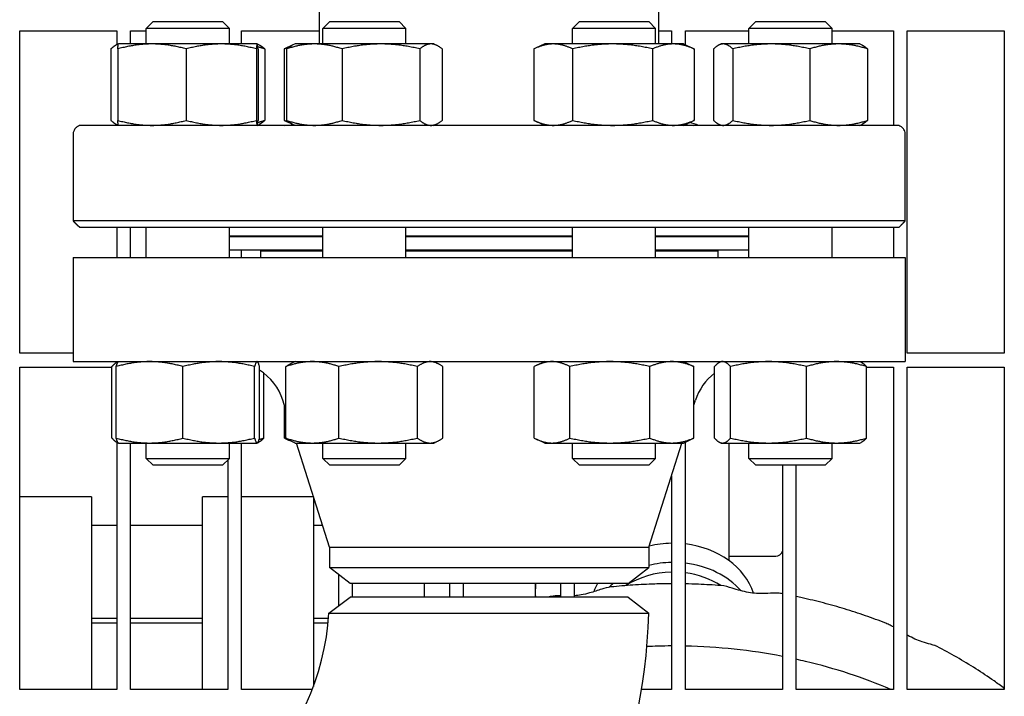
# Model space of a CAD drawing. Header units: inches. Extents: x 24 to 1128, y -69 to 748.
# Tile 633 of 656: x 746.17 to 755.05, y 621.53 to 627.63. Entities that reach past the tile are written whole.
import ezdxf

# ---------------------------------------------------------------- set-up
doc = ezdxf.new("R2010")
doc.units = ezdxf.units.IN
doc.header["$LTSCALE"] = 32
doc.header["$MEASUREMENT"] = 0
doc.layers.add('Visible (ANSI)', color=7, linetype='Continuous', lineweight=30)

msp = doc.modelspace()

# ---------------------------------------------------------------- linework, layer by layer
at = {"layer": 'Visible (ANSI)'}
for p, q in [((748.87561, 627.40753), (748.87561, 627.96732)), ((751.93466, 627.40753), (751.93466, 627.96732)), ((747.37643, 627.60853), (747.31393, 627.54603)), ((747.37643, 627.60853), (748.00143, 627.60853)), ((748.00143, 627.60853), (748.06393, 627.54603)), ((748.96754, 627.60853), (748.90504, 627.54603)), ((748.96754, 627.60853), (749.59254, 627.60853)), ((749.59254, 627.60853), (749.65504, 627.54603)), ((751.21772, 627.60853), (751.15522, 627.54603)), ((751.21772, 627.60853), (751.84272, 627.60853)), ((751.84272, 627.60853), (751.90522, 627.54603)), ((752.80884, 627.60853), (752.74634, 627.54603)), ((752.80884, 627.60853), (753.43384, 627.60853)), ((753.43384, 627.60853), (753.49634, 627.54603)), ((746.17313, 624.61978), (746.17313, 627.52603)), ((746.17313, 627.52603), (747.04813, 627.52603)), ((747.04813, 627.52603), (747.04813, 627.40016)), ((747.17313, 627.40753), (747.17313, 627.52603)), ((747.17313, 627.52603), (747.31393, 627.52603)), ((748.06393, 627.54603), (747.31393, 627.54603)), ((747.31393, 627.40753), (747.31393, 627.54603)), ((748.06393, 627.40753), (748.06393, 627.54603)), ((748.17313, 627.40753), (748.17313, 627.52603)), ((748.17313, 627.52603), (748.87561, 627.52603)), ((749.65504, 627.54603), (748.90504, 627.54603)), ((748.90504, 627.40753), (748.90504, 627.54603)), ((749.65504, 627.40753), (749.65504, 627.54603)), ((751.90522, 627.54603), (751.15522, 627.54603)), ((751.15522, 627.40753), (751.15522, 627.54603)), ((751.90522, 627.40753), (751.90522, 627.54603)), ((751.93466, 627.52603), (752.04813, 627.52603)), ((752.04813, 627.52603), (752.04813, 627.40753)), ((752.17313, 627.39918), (752.17313, 627.52603)), ((752.17313, 627.52603), (752.74634, 627.52603)), ((753.49634, 627.54603), (752.74634, 627.54603)), ((752.74634, 627.40753), (752.74634, 627.54603)), ((753.49634, 627.40753), (753.49634, 627.54603)), ((753.49634, 627.52603), (754.04813, 627.52603)), ((754.04813, 627.52603), (754.04813, 626.67353)), ((754.17313, 624.61978), (754.17313, 627.52603)), ((754.17313, 627.52603), (755.04813, 627.52603)), ((755.04813, 627.52603), (755.04813, 624.61978)), ((747.06379, 627.40747), (747.04529, 627.39884)), ((747.06393, 627.40753), (747.06379, 627.40747)), ((747.36535, 627.40753), (747.06393, 627.40753)), ((747.99022, 627.40753), (747.36535, 627.40753)), ((748.31379, 627.40753), (747.99022, 627.40753)), ((748.31393, 627.40753), (748.31379, 627.40753)), ((748.31393, 627.40753), (748.31406, 627.40747)), ((748.31406, 627.40747), (748.33256, 627.39884)), ((748.62927, 627.39551), (748.56669, 627.36633)), ((748.65504, 627.40753), (748.62927, 627.39551)), ((748.8291, 627.40753), (748.65504, 627.40753)), ((749.42934, 627.40753), (748.8291, 627.40753)), ((749.88029, 627.40753), (749.42934, 627.40753)), ((749.90504, 627.40753), (749.88029, 627.40753)), ((749.90504, 627.40753), (749.93082, 627.39551)), ((750.90522, 627.40753), (750.81686, 627.36633)), ((750.98264, 627.40753), (750.90522, 627.40753)), ((751.51735, 627.40753), (750.98264, 627.40753)), ((752.06494, 627.40753), (751.51735, 627.40753)), ((752.15522, 627.40753), (752.06494, 627.40753)), ((752.15522, 627.40753), (752.24358, 627.36633)), ((752.49634, 627.40753), (752.47771, 627.39884)), ((752.51443, 627.40753), (752.49634, 627.40753)), ((752.94718, 627.40753), (752.51443, 627.40753)), ((753.55409, 627.40753), (752.94718, 627.40753)), ((753.74634, 627.40753), (753.55409, 627.40753)), ((753.74634, 627.40753), (753.76497, 627.39884)), ((746.99582, 627.36244), (746.99582, 626.71862)), ((747.05663, 627.36244), (747.05663, 626.71862)), ((747.67407, 627.36244), (747.67407, 626.71862)), ((748.30636, 627.36244), (748.30636, 626.71862)), ((748.32122, 627.36244), (748.32122, 626.71862)), ((748.38203, 627.36244), (748.38203, 626.71862)), ((748.55851, 627.36244), (748.55851, 626.71862)), ((748.57925, 627.36244), (748.57925, 626.71862)), ((749.07894, 627.36244), (749.07894, 626.71862)), ((749.77974, 627.36244), (749.77974, 626.71862)), ((749.98084, 627.36244), (749.98084, 626.71862)), ((750.80869, 627.36244), (750.80869, 626.71862)), ((751.15658, 627.36244), (751.15658, 626.71862)), ((751.87812, 627.36244), (751.87812, 626.71862)), ((752.25176, 627.36244), (752.25176, 626.71862)), ((752.42824, 627.36244), (752.42824, 626.71862)), ((752.60063, 627.36244), (752.60063, 626.71862)), ((753.29373, 627.36244), (753.29373, 626.71862)), ((753.81444, 627.36244), (753.81444, 626.71862)), ((754.07639, 626.67353), (746.73387, 626.67353)), ((747.06379, 626.67359), (747.04529, 626.68222)), ((747.04813, 626.68089), (747.04813, 626.67353)), ((747.06393, 626.67353), (747.06379, 626.67359)), ((748.31393, 626.67353), (748.31406, 626.67359)), ((748.31406, 626.67359), (748.33256, 626.68222)), ((748.62927, 626.68555), (748.56669, 626.71473)), ((748.65504, 626.67353), (748.62927, 626.68555)), ((749.90504, 626.67353), (749.93082, 626.68555)), ((750.90522, 626.67353), (750.81686, 626.71473)), ((752.15522, 626.67353), (752.24358, 626.71473)), ((752.49634, 626.67353), (752.47771, 626.68222)), ((753.74634, 626.67353), (753.76497, 626.68222)), ((746.65534, 626.59479), (746.65534, 625.81133)), ((754.15493, 625.81133), (754.15493, 626.59479)), ((754.15493, 625.81133), (746.65534, 625.81133)), ((746.71419, 625.75227), (746.6945, 625.77196)), ((754.09608, 625.75227), (746.71419, 625.75227)), ((747.04813, 625.75227), (747.04813, 625.48353)), ((747.17313, 625.48353), (747.17313, 625.75227)), ((747.31393, 625.48353), (747.31393, 625.75227)), ((748.06393, 625.48353), (748.06393, 625.75227)), ((748.90504, 625.48353), (748.90504, 625.75227)), ((749.65504, 625.48353), (749.65504, 625.75227)), ((751.15522, 625.48353), (751.15522, 625.75227)), ((751.90522, 625.48353), (751.90522, 625.75227)), ((752.74634, 625.48353), (752.74634, 625.75227)), ((753.49634, 625.48353), (753.49634, 625.75227)), ((754.04813, 625.75227), (754.04813, 625.48353)), ((754.09608, 625.75227), (754.11576, 625.77196)), ((748.90504, 625.67353), (748.06393, 625.67353)), ((748.90504, 625.66853), (748.06393, 625.66853)), ((748.17313, 625.66853), (748.17313, 625.67353)), ((748.46513, 625.66853), (748.46513, 625.67353)), ((751.15522, 625.67353), (749.65504, 625.67353)), ((751.15522, 625.66853), (749.65504, 625.66853)), ((752.74634, 625.67353), (751.90522, 625.67353)), ((752.74634, 625.66853), (751.90522, 625.66853)), ((752.34513, 625.66853), (752.34513, 625.67353)), ((748.90504, 625.54853), (748.06393, 625.54853)), ((748.17313, 625.48353), (748.17313, 625.54853)), ((748.34513, 625.54353), (748.90504, 625.54353)), ((748.34513, 625.54353), (748.34513, 625.48353)), ((748.46513, 625.54353), (748.46513, 625.54853)), ((751.15522, 625.54853), (749.65504, 625.54853)), ((749.65504, 625.54353), (751.15522, 625.54353)), ((752.74634, 625.54853), (751.90522, 625.54853)), ((751.90522, 625.54353), (752.46513, 625.54353)), ((752.34513, 625.54353), (752.34513, 625.54853)), ((752.46513, 625.54353), (752.46513, 625.48353)), ((746.65513, 625.48353), (754.15513, 625.48353)), ((746.65513, 625.48353), (746.65513, 624.54353)), ((754.15513, 625.48353), (754.15513, 624.54353)), ((746.65513, 624.61978), (746.17313, 624.61978)), ((746.65513, 624.54353), (754.15513, 624.54353)), ((747.06276, 624.54299), (747.05112, 624.53756)), ((747.06393, 624.54353), (747.06276, 624.54299)), ((748.31393, 624.54353), (748.31509, 624.54299)), ((748.65504, 624.54353), (748.62099, 624.52765)), ((749.90504, 624.54353), (749.93909, 624.52765)), ((750.90522, 624.54353), (750.83183, 624.50931)), ((752.15522, 624.54353), (752.22861, 624.50931)), ((752.49634, 624.54353), (752.48353, 624.53756)), ((753.74634, 624.54353), (753.75915, 624.53756)), ((755.04813, 624.61978), (754.17313, 624.61978)), ((746.17313, 621.58853), (746.17313, 624.49478)), ((746.17313, 624.49478), (747.00452, 624.49478)), ((747.00452, 623.85462), (747.00452, 624.49844)), ((747.04308, 623.85462), (747.04308, 624.49844)), ((747.6449, 623.85462), (747.6449, 624.49844)), ((748.29075, 623.85462), (748.29075, 624.49844)), ((748.33478, 623.85462), (748.33478, 624.49844)), ((748.57285, 623.85462), (748.57285, 624.49844)), ((749.05108, 623.85462), (749.05108, 624.49844)), ((749.75827, 623.85462), (749.75827, 624.49844)), ((749.98724, 623.85462), (749.98724, 624.49844)), ((750.80988, 623.85462), (750.80988, 624.49844)), ((751.13192, 623.85462), (751.13192, 624.49844)), ((751.85226, 623.85462), (751.85226, 624.49844)), ((752.25057, 623.85462), (752.25057, 624.49844)), ((752.43694, 623.85462), (752.43694, 624.49844)), ((752.58085, 623.85462), (752.58085, 624.49844)), ((753.26525, 623.85462), (753.26525, 624.49844)), ((753.80574, 623.85462), (753.80574, 624.49844)), ((753.80574, 624.49478), (754.04813, 624.49478)), ((754.04813, 624.49478), (754.04813, 621.58853)), ((754.17313, 621.58853), (754.17313, 624.49478)), ((754.17313, 624.49478), (755.04813, 624.49478)), ((755.04813, 624.49478), (755.04813, 621.58853)), ((748.37333, 623.85462), (748.37333, 624.44026)), ((748.57285, 624.10873), (748.54568, 624.1945)), ((752.25057, 624.15024), (752.26458, 624.1945)), ((748.5597, 623.85462), (748.5597, 624.15024)), ((748.62099, 623.82541), (748.58165, 623.84375)), ((748.65504, 623.80953), (748.62099, 623.82541)), ((749.90504, 623.80953), (749.93909, 623.82541)), ((750.90522, 623.80953), (750.83183, 623.84375)), ((752.15522, 623.80953), (752.22861, 623.84375)), ((747.04813, 623.81697), (747.04813, 621.58853)), ((747.06276, 623.81007), (747.05112, 623.8155)), ((747.06393, 623.80953), (747.06276, 623.81007)), ((747.06393, 623.80953), (747.34399, 623.80953)), ((747.17313, 621.58853), (747.17313, 623.80953)), ((747.31393, 623.67103), (747.31393, 623.80953)), ((747.34399, 623.80953), (747.96782, 623.80953)), ((747.96782, 623.80953), (748.31276, 623.80953)), ((748.06393, 623.67103), (748.06393, 623.80953)), ((748.17313, 621.58853), (748.17313, 623.80953)), ((748.31276, 623.80953), (748.31393, 623.80953)), ((748.31393, 623.80953), (748.31509, 623.81007)), ((748.31509, 623.81007), (748.32674, 623.8155)), ((748.65504, 623.80953), (748.81196, 623.80953)), ((748.96513, 622.8702), (748.66761, 623.80953)), ((748.81196, 623.80953), (749.40467, 623.80953)), ((748.90504, 623.67103), (748.90504, 623.80953)), ((749.40467, 623.80953), (749.87275, 623.80953)), ((749.65504, 623.67103), (749.65504, 623.80953)), ((749.87275, 623.80953), (749.90504, 623.80953)), ((750.90522, 623.80953), (750.9709, 623.80953)), ((750.9709, 623.80953), (751.49209, 623.80953)), ((751.15522, 623.67103), (751.15522, 623.80953)), ((751.49209, 623.80953), (752.05141, 623.80953)), ((751.84513, 622.8702), (752.14265, 623.80953)), ((751.90522, 623.67103), (751.90522, 623.80953)), ((752.05141, 623.80953), (752.15522, 623.80953)), ((752.17313, 621.58853), (752.17313, 623.81788)), ((752.49634, 623.80953), (752.48353, 623.8155)), ((752.49634, 623.80953), (752.50889, 623.80953)), ((752.50889, 623.80953), (752.92305, 623.80953)), ((752.56563, 623.80953), (752.56563, 622.75031)), ((752.74634, 623.67103), (752.74634, 623.80953)), ((752.92305, 623.80953), (753.53549, 623.80953)), ((753.49634, 623.67103), (753.49634, 623.80953)), ((753.53549, 623.80953), (753.74634, 623.80953)), ((753.74634, 623.80953), (753.75915, 623.8155)), ((747.31393, 623.67103), (748.06393, 623.67103)), ((747.37643, 623.60853), (747.31393, 623.67103)), ((748.00143, 623.60853), (748.06393, 623.67103)), ((748.04813, 623.65524), (748.04813, 621.58853)), ((748.90504, 623.67103), (749.65504, 623.67103)), ((748.96754, 623.60853), (748.90504, 623.67103)), ((749.59254, 623.60853), (749.65504, 623.67103)), ((751.15522, 623.67103), (751.90522, 623.67103)), ((751.21772, 623.60853), (751.15522, 623.67103)), ((751.84272, 623.60853), (751.90522, 623.67103)), ((752.74634, 623.67103), (753.49634, 623.67103)), ((752.80884, 623.60853), (752.74634, 623.67103)), ((753.43384, 623.60853), (753.49634, 623.67103)), ((748.00143, 623.60853), (747.37643, 623.60853)), ((749.59254, 623.60853), (748.96754, 623.60853)), ((751.84272, 623.60853), (751.21772, 623.60853)), ((753.43384, 623.60853), (752.80884, 623.60853)), ((753.04813, 623.60853), (753.04813, 621.58853)), ((753.17313, 621.58853), (753.17313, 623.60853)), ((752.04813, 623.51111), (752.04813, 621.58853)), ((746.82063, 623.32427), (746.17313, 623.32427)), ((746.82063, 623.32427), (746.82063, 623.03138)), ((747.82063, 623.03138), (747.82063, 623.32427)), ((748.04813, 623.32427), (747.82063, 623.32427)), ((748.82063, 623.32427), (748.17313, 623.32427)), ((748.82063, 623.32427), (748.82063, 623.03138)), ((746.82063, 623.06954), (747.04813, 623.06954)), ((746.82063, 623.03138), (746.82063, 621.58853)), ((747.17313, 623.06954), (747.82063, 623.06954)), ((747.82063, 621.58853), (747.82063, 623.03138)), ((748.82063, 623.06954), (748.90199, 623.06954)), ((748.82063, 623.03138), (748.82063, 621.61435)), ((748.96513, 622.8702), (751.84513, 622.8702)), ((748.96513, 622.8702), (748.96513, 622.6874)), ((751.84513, 622.8702), (751.84513, 622.6874)), ((752.56563, 622.78827), (752.98788, 622.78827)), ((748.96513, 622.6874), (751.84513, 622.6874)), ((749.15263, 622.54353), (748.96513, 622.6874)), ((751.65763, 622.54353), (751.84513, 622.6874)), ((749.04813, 622.62372), (749.04813, 622.34102)), ((751.65763, 622.54353), (749.15263, 622.54353)), ((749.17313, 622.41853), (749.17313, 622.54353)), ((749.82063, 622.41853), (749.82063, 622.54353)), ((750.04813, 622.54353), (750.04813, 622.41853)), ((750.17313, 622.41853), (750.17313, 622.54353)), ((750.82063, 622.54353), (750.82063, 622.41853)), ((751.04813, 622.54353), (751.04813, 622.41853)), ((751.17313, 622.41853), (751.17313, 622.54353)), ((748.96074, 622.27621), (749.15263, 622.41853)), ((751.65753, 622.41853), (749.15263, 622.41853)), ((751.65763, 622.41853), (751.84318, 622.27615)), ((746.82063, 622.22954), (747.04813, 622.22954)), ((747.17313, 622.22954), (747.82063, 622.22954)), ((748.82063, 622.22954), (748.95739, 622.22954)), ((747.04813, 622.185), (746.82063, 622.185)), ((747.82063, 622.185), (747.17313, 622.185)), ((748.9533, 622.185), (748.82063, 622.185)), ((747.04813, 621.58853), (746.17313, 621.58853)), ((748.04813, 621.58853), (747.17313, 621.58853)), ((748.81087, 621.58853), (748.17313, 621.58853)), ((752.04813, 621.58853), (751.77833, 621.58853)), ((753.04813, 621.58853), (752.17313, 621.58853)), ((754.04813, 621.58853), (753.17313, 621.58853)), ((755.04813, 621.58853), (754.17313, 621.58853))]:
    msp.add_line(p, q, dxfattribs=at)
for centre, radius, start, end in [((746.73387, 626.59479), 0.07874, 90, 119.999999), ((748.56064, 626.98849), 0.31496, 270, 283.77218), ((752.24962, 626.98849), 0.31496, 256.22782, 270), ((754.07639, 626.59479), 0.07874, 60.000001, 90), ((748.06902, 624.04353), 0.5, 17.574716, 57.891966), ((752.74125, 624.04353), 0.5, 127.489944, 162.425284), ((752.98788, 622.85077), 0.0625, 270, 344.579429), ((746.65513, 622.41853), 2.31, 273.532272, 356.467728), ((746.65513, 622.41853), 5.19, 271.571968, 358.428032)]:
    msp.add_arc(centre, radius, start, end, dxfattribs=at)
for centre, major_axis, start_param, end_param in [((752.06563, 626.30998), (0.5, 0), 1.0989534, 1.2730043), ((752.06563, 622.29398), (0.75, 0), 1.5941318, 1.8649141), ((752.06563, 622.29398), (0.75, 0), 0.2679349, 1.4269676), ((752.06563, 622.12069), (-0.75, 0), 4.7357244, 5.0107981), ((752.06563, 622.12069), (-0.75, 0), 3.7634774, 4.5685603), ((752.06563, 622.08459), (0.6875, 0), 1.5962536, 2.2421592), ((752.06563, 622.08459), (0.6875, 0), 0.8993681, 1.4137884), ((752.06563, 622.29398), (-0.75, 0), 5.8633521, 5.9935229), ((752.06563, 622.12069), (-0.75, 0), 5.5207854, 5.5956068)]:
    msp.add_ellipse(centre, major_axis=major_axis, ratio=0.8162963, start_param=start_param, end_param=end_param, dxfattribs=at)
for points, weights in [([(747.06237, 627.40501), (747.03134, 627.39711), (746.99582, 627.36244)], [1.01375847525, 1.02892942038, 1]), ([(747.36535, 627.40753), (747.22207, 627.40753), (747.05663, 627.36244)], [1, 1.0379548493, 1]), ([(747.05663, 627.36244), (747.06047, 627.40592), (747.06379, 627.40747)], [1, 1.03654763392, 1.00271008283]), ([(747.67407, 627.36244), (747.50862, 627.40753), (747.36535, 627.40753)], [1, 1.0379548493, 1]), ([(747.99022, 627.40753), (747.84349, 627.40753), (747.67407, 627.36244)], [1, 1.0379548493, 1]), ([(748.30636, 627.36244), (748.13694, 627.40753), (747.99022, 627.40753)], [1, 1.0379548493, 1]), ([(748.31379, 627.40753), (748.31035, 627.40753), (748.30636, 627.36244)], [1, 1.0379548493, 1]), ([(748.32122, 627.36244), (748.31724, 627.40753), (748.31379, 627.40753)], [1, 1.0379548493, 1]), ([(748.38203, 627.36244), (748.34986, 627.37284), (748.31944, 627.38074)], [1, 1.00850289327, 1.01319603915]), ([(748.33256, 627.39884), (748.35588, 627.38797), (748.38203, 627.36244)], [1.01873149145, 1.02113779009, 1]), ([(748.60766, 627.38352), (748.58388, 627.37471), (748.55851, 627.36244)], [1.01477953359, 1.01005189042, 1]), ([(748.8291, 627.40753), (748.71314, 627.40753), (748.57925, 627.36244)], [1, 1.0379548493, 1]), ([(748.57925, 627.36244), (748.60555, 627.38445), (748.62927, 627.39551)], [1, 1.01817300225, 1.01894332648]), ([(749.07894, 627.36244), (748.94505, 627.40753), (748.8291, 627.40753)], [1, 1.0379548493, 1]), ([(749.42934, 627.40753), (749.26672, 627.40753), (749.07894, 627.36244)], [1, 1.0379548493, 1]), ([(749.77974, 627.36244), (749.59196, 627.40753), (749.42934, 627.40753)], [1, 1.0379548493, 1]), ([(749.88029, 627.40753), (749.83362, 627.40753), (749.77974, 627.36244)], [1, 1.0379548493, 1]), ([(749.98084, 627.36244), (749.92695, 627.40753), (749.88029, 627.40753)], [1, 1.0379548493, 1]), ([(750.98264, 627.40753), (750.90191, 627.40753), (750.80869, 627.36244)], [1, 1.0379548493, 1]), ([(751.15658, 627.36244), (751.06337, 627.40753), (750.98264, 627.40753)], [1, 1.0379548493, 1]), ([(751.51735, 627.40753), (751.34992, 627.40753), (751.15658, 627.36244)], [1, 1.0379548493, 1]), ([(751.87812, 627.36244), (751.68478, 627.40753), (751.51735, 627.40753)], [1, 1.0379548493, 1]), ([(752.06494, 627.40753), (751.97824, 627.40753), (751.87812, 627.36244)], [1, 1.0379548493, 1]), ([(752.25176, 627.36244), (752.15164, 627.40753), (752.06494, 627.40753)], [1, 1.0379548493, 1]), ([(752.51443, 627.40753), (752.47443, 627.40753), (752.42824, 627.36244)], [1, 1.0379548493, 1]), ([(752.60063, 627.36244), (752.55444, 627.40753), (752.51443, 627.40753)], [1, 1.0379548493, 1]), ([(752.94718, 627.40753), (752.78634, 627.40753), (752.60063, 627.36244)], [1, 1.0379548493, 1]), ([(753.29373, 627.36244), (753.10801, 627.40753), (752.94718, 627.40753)], [1, 1.0379548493, 1]), ([(753.55409, 627.40753), (753.43325, 627.40753), (753.29373, 627.36244)], [1, 1.0379548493, 1]), ([(753.81444, 627.36244), (753.67492, 627.40753), (753.55409, 627.40753)], [1, 1.0379548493, 1]), ([(753.76497, 627.39884), (753.78829, 627.38797), (753.81444, 627.36244)], [1.01873149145, 1.02113779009, 1]), ([(752.24358, 627.36633), (752.24764, 627.36443), (752.25176, 627.36244)], [1.00309374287, 1.00161564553, 1]), ([(746.99582, 626.71862), (747.03134, 626.68395), (747.06237, 626.67604)], [1, 1.02892942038, 1.01375847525]), ([(747.05663, 626.71862), (747.22207, 626.67353), (747.36535, 626.67353)], [1, 1.0379548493, 1]), ([(747.06379, 626.67359), (747.06047, 626.67514), (747.05663, 626.71862)], [1.00271008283, 1.03654763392, 1]), ([(747.36535, 626.67353), (747.50862, 626.67353), (747.67407, 626.71862)], [1, 1.0379548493, 1]), ([(747.67407, 626.71862), (747.84349, 626.67353), (747.99022, 626.67353)], [1, 1.0379548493, 1]), ([(747.99022, 626.67353), (748.13694, 626.67353), (748.30636, 626.71862)], [1, 1.0379548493, 1]), ([(748.30636, 626.71862), (748.31035, 626.67353), (748.31379, 626.67353)], [1, 1.0379548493, 1]), ([(748.31379, 626.67353), (748.31724, 626.67353), (748.32122, 626.71862)], [1, 1.0379548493, 1]), ([(748.31944, 626.70032), (748.34986, 626.70822), (748.38203, 626.71862)], [1.01319603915, 1.00850289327, 1]), ([(748.38203, 626.71862), (748.35588, 626.69309), (748.33256, 626.68222)], [1, 1.02113779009, 1.01873149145]), ([(748.55851, 626.71862), (748.58388, 626.70635), (748.60766, 626.69754)], [1, 1.01005189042, 1.01477953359]), ([(748.57925, 626.71862), (748.71314, 626.67353), (748.8291, 626.67353)], [1, 1.0379548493, 1]), ([(748.62927, 626.68555), (748.60555, 626.69661), (748.57925, 626.71862)], [1.01894332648, 1.01817300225, 1]), ([(748.8291, 626.67353), (748.94505, 626.67353), (749.07894, 626.71862)], [1, 1.0379548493, 1]), ([(749.07894, 626.71862), (749.26672, 626.67353), (749.42934, 626.67353)], [1, 1.0379548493, 1]), ([(749.42934, 626.67353), (749.59196, 626.67353), (749.77974, 626.71862)], [1, 1.0379548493, 1]), ([(749.77974, 626.71862), (749.83362, 626.67353), (749.88029, 626.67353)], [1, 1.0379548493, 1]), ([(749.88029, 626.67353), (749.92695, 626.67353), (749.98084, 626.71862)], [1, 1.0379548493, 1]), ([(750.80869, 626.71862), (750.90191, 626.67353), (750.98264, 626.67353)], [1, 1.0379548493, 1]), ([(750.98264, 626.67353), (751.06337, 626.67353), (751.15658, 626.71862)], [1, 1.0379548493, 1]), ([(751.15658, 626.71862), (751.34992, 626.67353), (751.51735, 626.67353)], [1, 1.0379548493, 1]), ([(751.51735, 626.67353), (751.68478, 626.67353), (751.87812, 626.71862)], [1, 1.0379548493, 1]), ([(751.87812, 626.71862), (751.97824, 626.67353), (752.06494, 626.67353)], [1, 1.0379548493, 1]), ([(752.06494, 626.67353), (752.15164, 626.67353), (752.25176, 626.71862)], [1, 1.0379548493, 1]), ([(752.25176, 626.71862), (752.24764, 626.71663), (752.24358, 626.71473)], [1, 1.00161564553, 1.00309374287]), ([(752.42824, 626.71862), (752.47443, 626.67353), (752.51443, 626.67353)], [1, 1.0379548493, 1]), ([(752.51443, 626.67353), (752.55444, 626.67353), (752.60063, 626.71862)], [1, 1.0379548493, 1]), ([(752.60063, 626.71862), (752.78634, 626.67353), (752.94718, 626.67353)], [1, 1.0379548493, 1]), ([(752.94718, 626.67353), (753.10801, 626.67353), (753.29373, 626.71862)], [1, 1.0379548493, 1]), ([(753.29373, 626.71862), (753.43325, 626.67353), (753.55409, 626.67353)], [1, 1.0379548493, 1]), ([(753.55409, 626.67353), (753.67492, 626.67353), (753.81444, 626.71862)], [1, 1.0379548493, 1]), ([(753.81444, 626.71862), (753.78829, 626.69309), (753.76497, 626.68222)], [1, 1.02113779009, 1.01873149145]), ([(746.65534, 625.81133), (746.67502, 625.79143), (746.6945, 625.77196)], [1, 1.0000415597, 1.00002799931]), ([(754.11576, 625.77196), (754.13524, 625.79143), (754.15493, 625.81133)], [1.00002799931, 1.0000415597, 1]), ([(747.06007, 624.54101), (747.03417, 624.53311), (747.00452, 624.49844)], [1.01375847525, 1.02892942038, 1]), ([(747.34399, 624.54353), (747.20433, 624.54353), (747.04308, 624.49844)], [1, 1.0379548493, 1]), ([(747.04308, 624.49844), (747.05362, 624.53872), (747.06276, 624.54299)], [1, 1.03377061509, 1.00744590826]), ([(747.6449, 624.49844), (747.48364, 624.54353), (747.34399, 624.54353)], [1, 1.0379548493, 1]), ([(747.96782, 624.54353), (747.81795, 624.54353), (747.6449, 624.49844)], [1, 1.0379548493, 1]), ([(748.29075, 624.49844), (748.11769, 624.54353), (747.96782, 624.54353)], [1, 1.0379548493, 1]), ([(748.31276, 624.54353), (748.30255, 624.54353), (748.29075, 624.49844)], [1, 1.0379548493, 1]), ([(748.33478, 624.49844), (748.32298, 624.54353), (748.31276, 624.54353)], [1, 1.0379548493, 1]), ([(748.81196, 624.54353), (748.70099, 624.54353), (748.57285, 624.49844)], [1, 1.0379548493, 1]), ([(749.05108, 624.49844), (748.92294, 624.54353), (748.81196, 624.54353)], [1, 1.0379548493, 1]), ([(749.40467, 624.54353), (749.24057, 624.54353), (749.05108, 624.49844)], [1, 1.0379548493, 1]), ([(749.75827, 624.49844), (749.56878, 624.54353), (749.40467, 624.54353)], [1, 1.0379548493, 1]), ([(749.87275, 624.54353), (749.81962, 624.54353), (749.75827, 624.49844)], [1, 1.0379548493, 1]), ([(749.98724, 624.49844), (749.92589, 624.54353), (749.87275, 624.54353)], [1, 1.0379548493, 1]), ([(750.9709, 624.54353), (750.89617, 624.54353), (750.80988, 624.49844)], [1, 1.0379548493, 1]), ([(751.13192, 624.49844), (751.04563, 624.54353), (750.9709, 624.54353)], [1, 1.0379548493, 1]), ([(751.49209, 624.54353), (751.32494, 624.54353), (751.13192, 624.49844)], [1, 1.0379548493, 1]), ([(751.85226, 624.49844), (751.65925, 624.54353), (751.49209, 624.54353)], [1, 1.0379548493, 1]), ([(752.05141, 624.54353), (751.95899, 624.54353), (751.85226, 624.49844)], [1, 1.0379548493, 1]), ([(752.25057, 624.49844), (752.14384, 624.54353), (752.05141, 624.54353)], [1, 1.0379548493, 1]), ([(752.50889, 624.54353), (752.4755, 624.54353), (752.43694, 624.49844)], [1, 1.0379548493, 1]), ([(752.58085, 624.49844), (752.54229, 624.54353), (752.50889, 624.54353)], [1, 1.0379548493, 1]), ([(752.92305, 624.54353), (752.76423, 624.54353), (752.58085, 624.49844)], [1, 1.0379548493, 1]), ([(753.26525, 624.49844), (753.08186, 624.54353), (752.92305, 624.54353)], [1, 1.0379548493, 1]), ([(753.53549, 624.54353), (753.41007, 624.54353), (753.26525, 624.49844)], [1, 1.0379548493, 1]), ([(753.80574, 624.49844), (753.66092, 624.54353), (753.53549, 624.54353)], [1, 1.0379548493, 1]), ([(753.75915, 624.53756), (753.78101, 624.52736), (753.80574, 624.49844)], [1.01763819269, 1.02401877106, 1]), ([(748.57285, 624.49844), (748.59801, 624.51694), (748.62099, 624.52765)], [1, 1.01522706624, 1.01823627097]), ([(752.22861, 624.50931), (752.23941, 624.50427), (752.25057, 624.49844)], [1.00831186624, 1.00475051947, 1]), ([(747.00452, 623.85462), (747.03417, 623.81995), (747.06007, 623.81204)], [1, 1.02892942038, 1.01375847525]), ([(747.06276, 623.81007), (747.05362, 623.81434), (747.04308, 623.85462)], [1.00744590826, 1.03377061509, 1]), ([(747.04308, 623.85462), (747.20433, 623.80953), (747.34399, 623.80953)], [1, 1.0379548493, 1]), ([(747.34399, 623.80953), (747.48364, 623.80953), (747.6449, 623.85462)], [1, 1.0379548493, 1]), ([(747.6449, 623.85462), (747.81795, 623.80953), (747.96782, 623.80953)], [1, 1.0379548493, 1]), ([(747.96782, 623.80953), (748.11769, 623.80953), (748.29075, 623.85462)], [1, 1.0379548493, 1]), ([(748.29075, 623.85462), (748.30255, 623.80953), (748.31276, 623.80953)], [1, 1.0379548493, 1]), ([(748.31276, 623.80953), (748.32298, 623.80953), (748.33478, 623.85462)], [1, 1.0379548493, 1]), ([(748.37333, 623.85462), (748.3486, 623.8257), (748.32674, 623.8155)], [1, 1.02401877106, 1.01763819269]), ([(748.33136, 623.84234), (748.35195, 623.84796), (748.37333, 623.85462)], [1.00930122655, 1.005426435, 1]), ([(748.5597, 623.85462), (748.58318, 623.84235), (748.6052, 623.83354)], [1, 1.01005189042, 1.01477953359]), ([(748.62099, 623.82541), (748.59801, 623.83612), (748.57285, 623.85462)], [1.01823627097, 1.01522706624, 1]), ([(748.57285, 623.85462), (748.70099, 623.80953), (748.81196, 623.80953)], [1, 1.0379548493, 1]), ([(748.81196, 623.80953), (748.92294, 623.80953), (749.05108, 623.85462)], [1, 1.0379548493, 1]), ([(749.05108, 623.85462), (749.24057, 623.80953), (749.40467, 623.80953)], [1, 1.0379548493, 1]), ([(749.40467, 623.80953), (749.56878, 623.80953), (749.75827, 623.85462)], [1, 1.0379548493, 1]), ([(749.75827, 623.85462), (749.81962, 623.80953), (749.87275, 623.80953)], [1, 1.0379548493, 1]), ([(749.87275, 623.80953), (749.92589, 623.80953), (749.98724, 623.85462)], [1, 1.0379548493, 1]), ([(750.80988, 623.85462), (750.89617, 623.80953), (750.9709, 623.80953)], [1, 1.0379548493, 1]), ([(750.9709, 623.80953), (751.04563, 623.80953), (751.13192, 623.85462)], [1, 1.0379548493, 1]), ([(751.13192, 623.85462), (751.32494, 623.80953), (751.49209, 623.80953)], [1, 1.0379548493, 1]), ([(751.49209, 623.80953), (751.65925, 623.80953), (751.85226, 623.85462)], [1, 1.0379548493, 1]), ([(751.85226, 623.85462), (751.95899, 623.80953), (752.05141, 623.80953)], [1, 1.0379548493, 1]), ([(752.05141, 623.80953), (752.14384, 623.80953), (752.25057, 623.85462)], [1, 1.0379548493, 1]), ([(752.25057, 623.85462), (752.23941, 623.84879), (752.22861, 623.84375)], [1, 1.00475051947, 1.00831186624]), ([(752.43694, 623.85462), (752.4755, 623.80953), (752.50889, 623.80953)], [1, 1.0379548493, 1]), ([(752.50889, 623.80953), (752.54229, 623.80953), (752.58085, 623.85462)], [1, 1.0379548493, 1]), ([(752.58085, 623.85462), (752.76423, 623.80953), (752.92305, 623.80953)], [1, 1.0379548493, 1]), ([(752.92305, 623.80953), (753.08186, 623.80953), (753.26525, 623.85462)], [1, 1.0379548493, 1]), ([(753.26525, 623.85462), (753.41007, 623.80953), (753.53549, 623.80953)], [1, 1.0379548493, 1]), ([(753.53549, 623.80953), (753.66092, 623.80953), (753.80574, 623.85462)], [1, 1.0379548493, 1]), ([(753.80574, 623.85462), (753.78101, 623.8257), (753.75915, 623.8155)], [1, 1.02401877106, 1.01763819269]), ([(750.82285, 622.54353), (750.82063, 622.50336), (750.82063, 622.46345)], [1.01251585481, 1.00790385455, 1]), ([(750.82063, 622.46345), (750.82063, 622.44101), (750.82133, 622.41853)], [1, 1.00442834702, 1.00782334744])]:
    msp.add_rational_spline(points, weights, degree=2, dxfattribs=at)
for points, knots in [([(746.6945, 626.66298), (746.68743, 626.6589), (746.68021, 626.65302), (746.66893, 626.64004), (746.66318, 626.6306), (746.65715, 626.61356), (746.65534, 626.60347), (746.65534, 626.59479)], [-0.2228298, -0.2228298, -0.2228298, -0.2228298, -0.14522196, -0.14522196, -0.06611223, -0.06611223, 0, 0, 0, 0]), ([(754.15493, 626.59479), (754.15493, 626.60347), (754.15312, 626.61356), (754.14708, 626.6306), (754.14133, 626.64004), (754.13005, 626.65302), (754.12284, 626.6589), (754.11576, 626.66298)], [0, 0, 0, 0, 0.06611223, 0.06611223, 0.14522196, 0.14522196, 0.2228298, 0.2228298, 0.2228298, 0.2228298]), ([(751.50359, 622.51161), (751.47117, 622.50821), (751.44525, 622.50025), (751.38343, 622.48091), (751.3474, 622.46828), (751.28492, 622.45091), (751.25939, 622.44492), (751.21364, 622.43676), (751.19314, 622.43407), (751.17313, 622.4323)], [8.17390711, 8.17390711, 8.17390711, 8.17390711, 8.41280823, 8.41280823, 8.74992736, 8.74992736, 8.97789549, 8.97789549, 9.16601329, 9.16601329, 9.16601329, 9.16601329]), ([(752.04813, 622.54094), (751.99789, 622.54078), (751.94766, 622.53992), (751.83162, 622.5363), (751.76585, 622.53304), (751.63452, 622.52413), (751.56897, 622.51847), (751.50359, 622.51161)], [4.00251794, 4.00251794, 4.00251794, 4.00251794, 4.03670905, 4.03670905, 4.08153683, 4.08153683, 4.12636461, 4.12636461, 4.12636461, 4.12636461]), ([(752.48964, 622.52429), (752.42405, 622.52946), (752.35833, 622.53343), (752.25276, 622.53788), (752.21295, 622.53911), (752.17313, 622.5399)], [3.902225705, 3.902225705, 3.902225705, 3.902225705, 3.947053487, 3.947053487, 3.974159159, 3.974159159, 3.974159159, 3.974159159]), ([(753.0322, 622.45344), (753.01486, 622.45662), (753.0016, 622.45692), (752.95533, 622.45696), (752.9269, 622.45364), (752.86801, 622.45171), (752.84103, 622.45189), (752.78969, 622.45557), (752.76579, 622.45852), (752.71798, 622.46692), (752.69415, 622.47234), (752.64496, 622.48534), (752.61977, 622.49308), (752.56226, 622.51042), (752.53138, 622.521), (752.48964, 622.52429)], [4.6242204, 4.6242204, 4.6242204, 4.6242204, 4.7454793, 4.7454793, 5.0839728, 5.0839728, 5.342206, 5.342206, 5.5592612, 5.5592612, 5.7738315, 5.7738315, 6.0088897, 6.0088897, 6.316688, 6.316688, 6.316688, 6.316688]), ([(751.04813, 622.43098), (751.04051, 622.43123), (751.0329, 622.43145), (751.00828, 622.43182), (750.9912, 622.43257), (750.96479, 622.42702)], [9.59139022, 9.59139022, 9.59139022, 9.59139022, 9.67563677, 9.67563677, 9.85950278, 9.85950278, 9.85950278, 9.85950278]), ([(753.97932, 622.18483), (753.91869, 622.20859), (753.85746, 622.2312), (753.73392, 622.27411), (753.6716, 622.2944), (753.546, 622.33264), (753.48272, 622.35057), (753.35531, 622.38407), (753.29118, 622.39963), (753.20887, 622.41795), (753.19101, 622.42183), (753.17313, 622.42561)], [3.55094078, 3.55094078, 3.55094078, 3.55094078, 3.59628322, 3.59628322, 3.64162566, 3.64162566, 3.6869681, 3.6869681, 3.73231054, 3.73231054, 3.74484398, 3.74484398, 3.74484398, 3.74484398]), ([(748.96074, 622.27621), (748.96074, 622.27621), (748.98247, 622.27621), (749.08179, 622.27619), (749.17603, 622.27618), (749.42285, 622.27616), (749.57471, 622.27615), (749.9276, 622.27614), (750.13156, 622.27614), (750.54226, 622.27614), (750.74875, 622.27614), (751.13612, 622.27615), (751.31547, 622.27615), (751.60371, 622.27615), (751.71266, 622.27615), (751.82057, 622.27615), (751.84298, 622.27615), (751.84306, 622.27615)], [-3.1415927, -3.1415927, -3.1415927, -3.1415927, -2.8430695, -2.8430695, -2.443153, -2.443153, -2.0473049, -2.0473049, -1.6177304, -1.6177304, -1.1908901, -1.1908901, -0.7477569, -0.7477569, -0.3060972, -0.3060972, 0, 0, 0, 0]), ([(754.04813, 622.15134), (754.03903, 622.15644), (754.02975, 622.16144), (754.00717, 622.17291), (753.99371, 622.17919), (753.97932, 622.18483)], [5.90945296, 5.90945296, 5.90945296, 5.90945296, 5.98952703, 5.98952703, 6.09955638, 6.09955638, 6.09955638, 6.09955638]), ([(754.44303, 621.97451), (754.43292, 621.97976), (754.42508, 621.98267), (754.40415, 621.98991), (754.39372, 621.99241), (754.36016, 622.00096), (754.33597, 622.00703), (754.28752, 622.02341), (754.26531, 622.03208), (754.22121, 622.05214), (754.1994, 622.06324), (754.1758, 622.0763), (754.17447, 622.07704), (754.17313, 622.07779)], [4.52968977, 4.52968977, 4.52968977, 4.52968977, 4.60213737, 4.60213737, 4.75086156, 4.75086156, 5.06483488, 5.06483488, 5.29825433, 5.29825433, 5.51162426, 5.51162426, 5.52437364, 5.52437364, 5.52437364, 5.52437364]), ([(752.04813, 621.97993), (752.00782, 621.9798), (751.96751, 621.97919), (751.8935, 621.97722), (751.85979, 621.97599), (751.8261, 621.97444)], [4.002673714, 4.002673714, 4.002673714, 4.002673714, 4.031185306, 4.031185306, 4.055050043, 4.055050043, 4.055050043, 4.055050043]), ([(755.04813, 621.59791), (755.01769, 621.62041), (754.98691, 621.64256), (754.90167, 621.70221), (754.84654, 621.73898), (754.73437, 621.81024), (754.67733, 621.84473), (754.56148, 621.91138), (754.50267, 621.94354), (754.44303, 621.97451)], [3.26257085, 3.26257085, 3.26257085, 3.26257085, 3.28982242, 3.28982242, 3.33720649, 3.33720649, 3.38459056, 3.38459056, 3.43197463, 3.43197463, 3.43197463, 3.43197463]), ([(754.02424, 621.58853), (753.77976, 621.69254), (753.52251, 621.77708), (753.22943, 621.84715), (753.20132, 621.85361), (753.17313, 621.85984)], [3.51811092, 3.51811092, 3.51811092, 3.51811092, 3.71364184, 3.71364184, 3.73431385, 3.73431385, 3.73431385, 3.73431385])]:
    msp.add_open_spline(points, degree=3, knots=knots, dxfattribs=at)
for points in [[(750.96479, 622.42702), (750.95157, 622.42424), (750.93837, 622.42141), (750.92518, 622.41853)], [(753.04813, 622.45049), (753.04282, 622.45148), (753.03751, 622.45247), (753.0322, 622.45344)], [(753.04813, 621.88579), (752.7616, 621.94149), (752.46777, 621.97275), (752.17313, 621.97885)]]:
    msp.add_open_spline(points, degree=3, dxfattribs=at)

doc.saveas('drawing.dxf')
